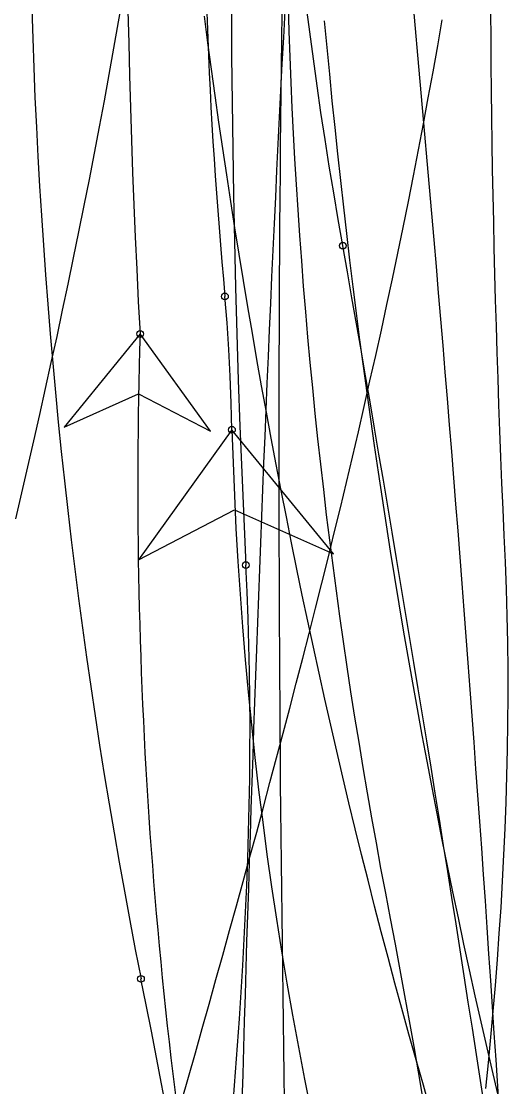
# Model space of a CAD drawing. Extents: x -14 to 1565148, y -25 to 642856.
# Drawn here: x 1564893.24 to 1564899.34, y 636554.11 to 636567.41 of the extents above; entities that cross this region are included whole.
import ezdxf

# ---------------------------------------------------------------- set-up
doc = ezdxf.new("R2010")
doc.units = 0
for name, color, linetype in [('GE_P_Alignment_100_Stations', 7, 'Continuous'), ('MT_P_Work_Area', 7, 'Continuous'), ('PM_P_Edge_Line', 7, 'Continuous'), ('TR_Turning_Path26', 7, 'Continuous'), ('TR_Turning_Path28', 7, 'Continuous'), ('TR_Turning_Path28 - Copy-1', 7, 'Continuous'), ('TR_Turning_Path29', 7, 'Continuous')]:
    doc.layers.add(name, color=color, linetype=linetype)

msp = doc.modelspace()

# ---------------------------------------------------------------- linework, layer by layer
at = {"layer": 'GE_P_Alignment_100_Stations'}
for points in [[(1564895.87, 636562.312), (1564895.861, 636562.645), (1564895.848, 636562.979), (1564895.83, 636563.311), (1564895.809, 636563.644), (1564895.783, 636563.976)], [(1564895.87, 636562.312), (1564894.703, 636560.688), (1564895.902, 636561.313), (1564897.137, 636560.765), (1564895.87, 636562.312)]]:
    msp.add_lwpolyline(points, dxfattribs=at)
msp.add_lwpolyline([(1564895.87, 636562.312), (1564894.703, 636560.688), (1564895.902, 636561.313), (1564897.137, 636560.765)], close=True, dxfattribs=at)
for centre in [(1564895.783, 636563.976), (1564895.783, 636563.976), (1564895.87, 636562.312), (1564895.87, 636562.312)]:
    msp.add_circle(centre, 0.0417, dxfattribs=at)
for centre, radius, start, end in [((1564957.928, 636569.738), 62.412, 172.65493, 185.29715), ((1564944.747, 636563.681), 48.896, 181.6039, 242.0214)]:
    msp.add_arc(centre, radius, start, end, dxfattribs=at)
at = {"layer": 'MT_P_Work_Area'}
for points in [[(1564899.206, 636553.954), (1564899.13, 636554.276), (1564899.054, 636554.599), (1564898.98, 636554.922), (1564898.907, 636555.246), (1564898.836, 636555.57), (1564898.765, 636555.894), (1564898.696, 636556.219), (1564898.628, 636556.544), (1564898.561, 636556.869), (1564898.495, 636557.195), (1564898.431, 636557.521), (1564898.367, 636557.847), (1564898.305, 636558.174), (1564898.244, 636558.5), (1564898.185, 636558.828), (1564898.126, 636559.155), (1564898.068, 636559.483), (1564898.012, 636559.811), (1564897.957, 636560.139), (1564897.903, 636560.468), (1564897.85, 636560.796), (1564897.799, 636561.125), (1564897.748, 636561.455), (1564897.699, 636561.784), (1564897.65, 636562.114), (1564897.603, 636562.444), (1564897.557, 636562.774), (1564897.512, 636563.104), (1564897.468, 636563.435), (1564897.425, 636563.765), (1564897.384, 636564.096), (1564897.343, 636564.427), (1564897.304, 636564.759), (1564897.266, 636565.09), (1564897.228, 636565.422), (1564897.192, 636565.753), (1564897.157, 636566.085), (1564897.123, 636566.417), (1564897.09, 636566.75), (1564897.058, 636567.082), (1564897.027, 636567.415)], [(1564899.039, 636554.09), (1564899.072, 636554.41), (1564899.102, 636554.732), (1564899.131, 636555.054), (1564899.159, 636555.377), (1564899.184, 636555.701), (1564899.207, 636556.026), (1564899.229, 636556.351), (1564899.248, 636556.678), (1564899.265, 636557.005), (1564899.28, 636557.334), (1564899.292, 636557.663), (1564899.302, 636557.993), (1564899.31, 636558.323), (1564899.315, 636558.655), (1564899.317, 636558.987), (1564899.316, 636559.32), (1564899.313, 636559.654), (1564899.307, 636559.989), (1564899.297, 636560.324), (1564899.285, 636560.66), (1564899.269, 636560.993), (1564899.255, 636561.319), (1564899.24, 636561.645), (1564899.227, 636561.971), (1564899.214, 636562.297), (1564899.202, 636562.624), (1564899.191, 636562.95), (1564899.18, 636563.276), (1564899.17, 636563.603), (1564899.16, 636563.929), (1564899.152, 636564.255), (1564899.144, 636564.582), (1564899.137, 636564.908), (1564899.13, 636565.234), (1564899.124, 636565.561), (1564899.119, 636565.887), (1564899.114, 636566.214), (1564899.111, 636566.54), (1564899.107, 636566.866), (1564899.105, 636567.193), (1564899.103, 636567.519)], [(1564895.889, 636553.963), (1564895.915, 636554.296), (1564895.94, 636554.628), (1564895.964, 636554.96), (1564895.986, 636555.293), (1564896.006, 636555.626), (1564896.024, 636555.959), (1564896.041, 636556.292), (1564896.055, 636556.625), (1564896.067, 636556.958), (1564896.078, 636557.291), (1564896.086, 636557.624), (1564896.092, 636557.957), (1564896.095, 636558.291), (1564896.096, 636558.624), (1564896.094, 636558.957), (1564896.089, 636559.291), (1564896.082, 636559.624), (1564896.072, 636559.957), (1564896.059, 636560.29), (1564896.043, 636560.623)]]:
    msp.add_lwpolyline(points, dxfattribs=at)
msp.add_circle((1564896.043, 636560.623), 0.0417, dxfattribs=at)
msp.add_circle((1564896.043, 636560.623), 0.0417, dxfattribs=at)
msp.add_arc((1565053.64, 636568.192), 157.778, 155.99945, 182.74981, dxfattribs=at)
at = {"layer": 'PM_P_Edge_Line'}
msp.add_lwpolyline([(1564894.724, 636563.507), (1564893.778, 636562.343), (1564894.703, 636562.758), (1564895.603, 636562.292)], close=True, dxfattribs=at)
msp.add_lwpolyline([(1564894.724, 636563.507), (1564893.778, 636562.343), (1564894.703, 636562.758), (1564895.603, 636562.292), (1564894.724, 636563.507)], dxfattribs=at)
msp.add_circle((1564894.724, 636563.507), 0.0417, dxfattribs=at)
msp.add_circle((1564894.724, 636563.507), 0.0417, dxfattribs=at)
for centre, radius, start, end in [((1565010.26, 636569.837), 115.71, 170.35789, 183.13564), ((1564956.568, 636561.614), 61.873, 178.24632, 190.16866)]:
    msp.add_arc(centre, radius, start, end, dxfattribs=at)
at = {"layer": 'TR_Turning_Path26'}
for points in [[(1564898.253, 636553.979), (1564898.199, 636554.297), (1564898.143, 636554.615), (1564898.087, 636554.934), (1564898.029, 636555.253), (1564897.971, 636555.572), (1564897.911, 636555.892), (1564897.851, 636556.212), (1564897.789, 636556.529), (1564897.73, 636556.842), (1564897.673, 636557.155), (1564897.616, 636557.469), (1564897.561, 636557.782), (1564897.508, 636558.097), (1564897.456, 636558.411), (1564897.405, 636558.725), (1564897.356, 636559.04), (1564897.309, 636559.355), (1564897.262, 636559.67), (1564897.217, 636559.986), (1564897.174, 636560.301), (1564897.132, 636560.617), (1564897.091, 636560.933), (1564897.052, 636561.249), (1564897.015, 636561.566), (1564896.979, 636561.882), (1564896.944, 636562.199), (1564896.91, 636562.516), (1564896.879, 636562.833), (1564896.848, 636563.15), (1564896.819, 636563.467), (1564896.792, 636563.784), (1564896.765, 636564.102), (1564896.741, 636564.42), (1564896.718, 636564.737), (1564896.696, 636565.055), (1564896.675, 636565.373), (1564896.657, 636565.691), (1564896.639, 636566.009), (1564896.623, 636566.327), (1564896.609, 636566.646), (1564896.596, 636566.964), (1564896.584, 636567.282), (1564896.574, 636567.601)], [(1564898.35, 636553.814), (1564898.259, 636554.132), (1564898.168, 636554.45), (1564898.079, 636554.769), (1564897.991, 636555.088), (1564897.904, 636555.407), (1564897.818, 636555.727), (1564897.734, 636556.048), (1564897.651, 636556.368), (1564897.569, 636556.69), (1564897.489, 636557.011), (1564897.409, 636557.333), (1564897.331, 636557.656), (1564897.254, 636557.978), (1564897.178, 636558.302), (1564897.104, 636558.625), (1564897.03, 636558.949), (1564896.958, 636559.273), (1564896.887, 636559.598), (1564896.817, 636559.923), (1564896.748, 636560.248), (1564896.681, 636560.573), (1564896.615, 636560.899), (1564896.549, 636561.226), (1564896.485, 636561.552), (1564896.422, 636561.879), (1564896.361, 636562.206), (1564896.3, 636562.533), (1564896.241, 636562.861), (1564896.182, 636563.189), (1564896.125, 636563.517), (1564896.069, 636563.845), (1564896.014, 636564.174), (1564895.961, 636564.503), (1564895.908, 636564.832), (1564895.856, 636565.161), (1564895.806, 636565.491), (1564895.757, 636565.821), (1564895.708, 636566.151), (1564895.661, 636566.481), (1564895.615, 636566.811), (1564895.57, 636567.142), (1564895.526, 636567.473)], [(1564895.053, 636553.824), (1564894.991, 636554.151), (1564894.928, 636554.479), (1564894.865, 636554.806), (1564894.8, 636555.133), (1564894.735, 636555.46)]]:
    msp.add_lwpolyline(points, dxfattribs=at)
msp.add_circle((1564894.735, 636555.46), 0.0417, dxfattribs=at)
msp.add_circle((1564894.735, 636555.46), 0.0417, dxfattribs=at)
msp.add_arc((1564966.565, 636569.682), 73.224, 172.69292, 191.19917, dxfattribs=at)
at = {"layer": 'TR_Turning_Path28'}
for points in [[(1564895.999, 636553.935), (1564896.009, 636554.267), (1564896.018, 636554.598), (1564896.028, 636554.93), (1564896.038, 636555.261), (1564896.048, 636555.593), (1564896.058, 636555.925), (1564896.068, 636556.256), (1564896.079, 636556.588), (1564896.089, 636556.92), (1564896.1, 636557.252), (1564896.111, 636557.583), (1564896.122, 636557.915), (1564896.133, 636558.247), (1564896.144, 636558.579), (1564896.156, 636558.911), (1564896.168, 636559.243), (1564896.18, 636559.574), (1564896.192, 636559.906), (1564896.204, 636560.238), (1564896.217, 636560.57), (1564896.23, 636560.902), (1564896.243, 636561.234), (1564896.256, 636561.566), (1564896.269, 636561.898), (1564896.283, 636562.229), (1564896.297, 636562.561), (1564896.311, 636562.893), (1564896.325, 636563.225), (1564896.339, 636563.557), (1564896.354, 636563.889), (1564896.369, 636564.221), (1564896.384, 636564.553), (1564896.4, 636564.885), (1564896.416, 636565.216), (1564896.432, 636565.548), (1564896.448, 636565.88), (1564896.465, 636566.212), (1564896.481, 636566.544), (1564896.498, 636566.876), (1564896.516, 636567.207), (1564896.533, 636567.539)], [(1564899.209, 636553.789), (1564899.187, 636554.119), (1564899.166, 636554.449), (1564899.144, 636554.78), (1564899.123, 636555.11), (1564899.101, 636555.44), (1564899.078, 636555.77), (1564899.056, 636556.1), (1564899.033, 636556.431), (1564899.01, 636556.761), (1564898.987, 636557.091), (1564898.964, 636557.421), (1564898.94, 636557.751), (1564898.916, 636558.081), (1564898.892, 636558.411), (1564898.868, 636558.741), (1564898.844, 636559.072), (1564898.819, 636559.402), (1564898.794, 636559.732), (1564898.769, 636560.062), (1564898.744, 636560.392), (1564898.718, 636560.722), (1564898.692, 636561.051), (1564898.666, 636561.381), (1564898.64, 636561.711), (1564898.614, 636562.041), (1564898.587, 636562.371), (1564898.56, 636562.701), (1564898.533, 636563.031), (1564898.506, 636563.361), (1564898.478, 636563.69), (1564898.45, 636564.02), (1564898.422, 636564.35), (1564898.394, 636564.68), (1564898.366, 636565.009), (1564898.337, 636565.339), (1564898.308, 636565.669), (1564898.279, 636565.999), (1564898.25, 636566.328), (1564898.22, 636566.658), (1564898.191, 636566.987), (1564898.161, 636567.317), (1564898.13, 636567.647)]]:
    msp.add_lwpolyline(points, dxfattribs=at)
at = {"layer": 'TR_Turning_Path28 - Copy-1'}
for points in [[(1564897.254, 636564.609), (1564897.196, 636564.937), (1564897.14, 636565.269), (1564897.085, 636565.602), (1564897.032, 636565.935), (1564896.981, 636566.269), (1564896.933, 636566.604), (1564896.886, 636566.94), (1564896.841, 636567.276), (1564896.798, 636567.613)], [(1564896.528, 636553.929), (1564896.523, 636554.26), (1564896.518, 636554.591), (1564896.513, 636554.922), (1564896.509, 636555.253), (1564896.504, 636555.584), (1564896.5, 636555.915), (1564896.496, 636556.246), (1564896.492, 636556.577), (1564896.488, 636556.908), (1564896.485, 636557.24), (1564896.481, 636557.571), (1564896.478, 636557.902), (1564896.476, 636558.233), (1564896.473, 636558.565), (1564896.47, 636558.896), (1564896.468, 636559.227), (1564896.466, 636559.558), (1564896.465, 636559.89), (1564896.463, 636560.221), (1564896.462, 636560.552), (1564896.461, 636560.884), (1564896.46, 636561.215), (1564896.46, 636561.546), (1564896.459, 636561.878), (1564896.459, 636562.209), (1564896.46, 636562.54), (1564896.46, 636562.872), (1564896.461, 636563.203), (1564896.462, 636563.534), (1564896.464, 636563.865), (1564896.465, 636564.197), (1564896.467, 636564.528), (1564896.469, 636564.859), (1564896.472, 636565.191), (1564896.475, 636565.522), (1564896.478, 636565.853), (1564896.481, 636566.185), (1564896.485, 636566.516), (1564896.489, 636566.847), (1564896.494, 636567.178), (1564896.498, 636567.51)], [(1564899.021, 636553.865), (1564898.971, 636554.191), (1564898.921, 636554.517), (1564898.871, 636554.843), (1564898.82, 636555.169), (1564898.769, 636555.495), (1564898.718, 636555.821), (1564898.667, 636556.147), (1564898.616, 636556.473), (1564898.564, 636556.799), (1564898.512, 636557.125), (1564898.46, 636557.451), (1564898.407, 636557.776), (1564898.355, 636558.102), (1564898.302, 636558.428), (1564898.249, 636558.753), (1564898.195, 636559.079), (1564898.142, 636559.405), (1564898.088, 636559.73), (1564898.034, 636560.056), (1564897.98, 636560.381), (1564897.925, 636560.706), (1564897.871, 636561.032), (1564897.816, 636561.357), (1564897.761, 636561.682), (1564897.705, 636562.008), (1564897.65, 636562.333), (1564897.594, 636562.658), (1564897.538, 636562.983), (1564897.482, 636563.308), (1564897.425, 636563.633), (1564897.368, 636563.958), (1564897.312, 636564.283), (1564897.254, 636564.608)]]:
    msp.add_lwpolyline(points, dxfattribs=at)
for centre in [(1564897.254, 636564.608), (1564897.254, 636564.609)]:
    msp.add_circle(centre, 0.0417, dxfattribs=at)
at = {"layer": 'TR_Turning_Path29'}
for points in [[(1564893.173, 636561.201), (1564893.249, 636561.525), (1564893.324, 636561.85), (1564893.398, 636562.175), (1564893.472, 636562.5), (1564893.544, 636562.825), (1564893.616, 636563.151), (1564893.687, 636563.477), (1564893.757, 636563.802), (1564893.826, 636564.129), (1564893.894, 636564.455), (1564893.961, 636564.781), (1564894.027, 636565.108), (1564894.092, 636565.435), (1564894.155, 636565.762), (1564894.218, 636566.09), (1564894.279, 636566.417), (1564894.339, 636566.745), (1564894.398, 636567.073), (1564894.455, 636567.402), (1564894.511, 636567.73)], [(1564895.242, 636553.928), (1564895.328, 636554.232), (1564895.414, 636554.536), (1564895.5, 636554.841), (1564895.585, 636555.145), (1564895.671, 636555.451), (1564895.756, 636555.756), (1564895.841, 636556.063), (1564895.926, 636556.369), (1564896.011, 636556.676), (1564896.095, 636556.984), (1564896.179, 636557.291), (1564896.262, 636557.6), (1564896.345, 636557.908), (1564896.428, 636558.218), (1564896.51, 636558.527), (1564896.591, 636558.838), (1564896.672, 636559.148), (1564896.753, 636559.46), (1564896.833, 636559.771), (1564896.912, 636560.084), (1564896.991, 636560.397), (1564897.069, 636560.71), (1564897.146, 636561.024), (1564897.223, 636561.338), (1564897.299, 636561.654), (1564897.374, 636561.969), (1564897.448, 636562.285), (1564897.521, 636562.602), (1564897.593, 636562.92), (1564897.665, 636563.238), (1564897.735, 636563.556), (1564897.805, 636563.876), (1564897.873, 636564.195), (1564897.941, 636564.516), (1564898.007, 636564.837), (1564898.072, 636565.159), (1564898.136, 636565.481), (1564898.199, 636565.804), (1564898.261, 636566.128), (1564898.321, 636566.452), (1564898.381, 636566.777), (1564898.438, 636567.103), (1564898.495, 636567.429)]]:
    msp.add_lwpolyline(points, dxfattribs=at)

doc.saveas('drawing.dxf')
